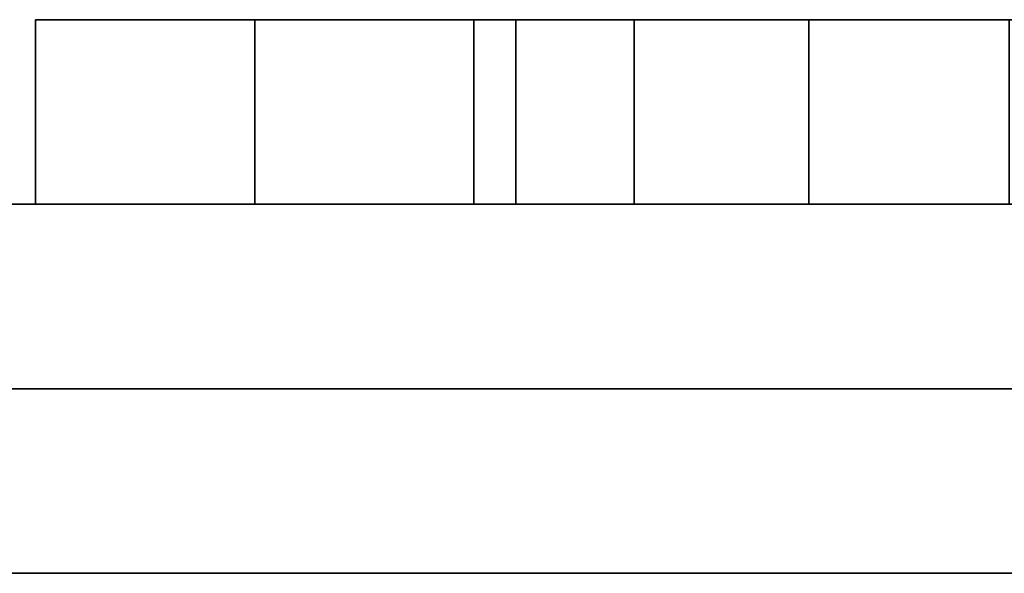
# Model space of a CAD drawing. Header units: millimetres. Extents: x -523 to 5173, y -130 to 66.
# Tile 942 of 1056: x 339.96 to 344.23, y -63 to -60.6. Entities that reach past the tile are written whole.
import ezdxf

# ---------------------------------------------------------------- set-up
doc = ezdxf.new("R2010")
doc.units = ezdxf.units.MM
doc.layers.add('151', color=7, linetype='Continuous', true_color=0xffffff)

# ---------------------------------------------------------------- blocks, each defined once
blk = doc.blocks.new('UG_SURFACE_013')
at = {"layer": '151', "color": 252, "linetype": 'Continuous', "lineweight": 35}
for points in [[(340.9809, -61.4, 0.95), (340.0308, -61.4, 0.95), (340.0308, -60.6, 0.95), (340.9809, -60.6, 0.95)], [(340.0308, -61.4, 54.45), (340.0308, -61.4, 149.95), (340.0308, -60.6, 149.95), (340.0308, -60.6, 54.45)], [(340.0308, -61.4, 149.95), (340.0308, -61.4, 337.0333), (340.0308, -60.6, 337.0333), (340.0308, -60.6, 149.95)], [(340.0308, -61.4, 337.0333), (340.0308, -61.4, 877.3667), (340.0308, -60.6, 877.3667), (340.0308, -60.6, 337.0333)], [(340.0308, -61.4, 877.3667), (340.0308, -61.4, 1147.5333), (340.0308, -60.6, 1147.5333), (340.0308, -60.6, 877.3667)], [(340.0308, -61.4, 1147.5333), (340.0308, -61.4, 1417.7001), (340.0308, -60.6, 1417.7001), (340.0308, -60.6, 1147.5333)], [(340.0308, -61.4, 1417.7001), (340.0308, -61.4, 1687.8667), (340.0308, -60.6, 1687.8667), (340.0308, -60.6, 1417.7001)], [(340.0308, -61.4, 1687.8667), (340.0308, -61.4, 1874.9501), (340.0308, -60.6, 1874.9501), (340.0308, -60.6, 1687.8667)], [(340.0308, -61.4, 1874.9501), (340.0308, -61.4, 1973.95), (340.0308, -60.6, 1973.95), (340.0308, -60.6, 1874.9501)], [(340.0308, -60.6, 54.45), (340.0308, -60.6, 4.9), (340.0308, -61.4, 4.9), (340.0308, -61.4, 54.45)], [(340.0308, -60.6, 4.9), (340.0308, -60.6, 0.95), (340.0308, -61.4, 0.95), (340.0308, -61.4, 4.9)], [(340.0308, -61.4, 1973.95), (340.0308, -61.4, 2040.9501), (340.0308, -60.6, 2040.9501), (340.0308, -60.6, 1973.95)], [(340.9809, -60.6, 2040.9501), (340.0308, -60.6, 2040.9501), (340.0308, -61.4, 2040.9501), (340.9809, -61.4, 2040.9501)], [(340.9809, -60.6, 0.95), (340.0308, -60.6, 0.95), (340.0308, -60.6, 4.9), (340.9809, -60.6, 4.9)], [(340.9809, -60.6, 4.9), (340.0308, -60.6, 4.9), (340.0308, -60.6, 54.45), (340.9809, -60.6, 54.45)], [(340.9809, -60.6, 54.45), (340.0308, -60.6, 54.45), (340.0308, -60.6, 149.95), (340.9809, -60.6, 149.95)], [(340.9809, -60.6, 149.95), (340.0308, -60.6, 149.95), (340.0308, -60.6, 337.0333), (340.9809, -60.6, 337.0333)], [(340.9809, -60.6, 337.0333), (340.0308, -60.6, 337.0333), (340.0308, -60.6, 877.3667), (340.9809, -60.6, 877.3667)], [(340.9809, -60.6, 877.3667), (340.0308, -60.6, 877.3667), (340.0308, -60.6, 1147.5333), (340.9809, -60.6, 1147.5333)], [(340.9809, -60.6, 1147.5333), (340.0308, -60.6, 1147.5333), (340.0308, -60.6, 1417.7001), (340.9809, -60.6, 1417.7001)], [(340.9809, -60.6, 1417.7001), (340.0308, -60.6, 1417.7001), (340.0308, -60.6, 1687.8667), (340.9809, -60.6, 1687.8667)], [(340.9809, -60.6, 1687.8667), (340.0308, -60.6, 1687.8667), (340.0308, -60.6, 1874.9501), (340.9809, -60.6, 1874.9501)], [(340.9809, -60.6, 1874.9501), (340.0308, -60.6, 1874.9501), (340.0308, -60.6, 1973.95), (340.9809, -60.6, 1973.95)], [(340.9809, -60.6, 1973.95), (340.0308, -60.6, 1973.95), (340.0308, -60.6, 2040.9501), (340.9809, -60.6, 2040.9501)], [(340.9809, -60.6, 0.95), (352.8762, -60.6, 0.95), (352.8762, -61.4, 0.95), (340.9809, -61.4, 0.95)], [(340.9809, -61.4, 2040.9501), (352.8762, -61.4, 2040.9501), (352.8762, -60.6, 2040.9501), (340.9809, -60.6, 2040.9501)], [(340.9809, -60.6, 1973.95), (340.9809, -60.6, 2040.9501), (341.9309, -60.6, 2020.9501)], [(352.8762, -60.6, 1973.95), (340.9809, -60.6, 1973.95), (343.3819, -60.6, 2018.9528), (344.2504, -60.6, 2018.8615)], [(340.9809, -60.6, 2040.9501), (342.1124, -60.6, 2021.8041), (341.9309, -60.6, 2020.9501)], [(340.9809, -60.6, 2040.9501), (343.3819, -60.6, 2022.9473), (342.6257, -60.6, 2022.5105)], [(340.9809, -60.6, 1973.95), (342.1124, -60.6, 2020.0958), (342.6257, -60.6, 2019.3894)], [(342.6257, -60.6, 2022.5105), (342.1124, -60.6, 2021.8041), (340.9809, -60.6, 2040.9501)], [(342.6257, -60.6, 2019.3894), (343.3819, -60.6, 2018.9528), (340.9809, -60.6, 1973.95)], [(340.9809, -60.6, 2040.9501), (344.2504, -60.6, 2023.0384), (343.3819, -60.6, 2022.9473)], [(341.9309, -60.6, 2020.9501), (342.1124, -60.6, 2020.0958), (340.9809, -60.6, 1973.95)], [(340.9809, -60.6, 1417.7001), (340.9809, -60.6, 1687.8667), (341.9309, -60.6, 1552.7834)], [(340.9809, -60.6, 1687.8667), (342.6257, -60.6, 1554.3439), (342.1124, -60.6, 1553.6375)], [(352.8762, -60.6, 1417.7001), (340.9809, -60.6, 1417.7001), (343.3819, -60.6, 1550.7861), (344.2504, -60.6, 1550.6948)], [(340.9809, -60.6, 1417.7001), (342.1124, -60.6, 1551.9292), (342.6257, -60.6, 1551.2227)], [(342.1124, -60.6, 1553.6375), (341.9309, -60.6, 1552.7834), (340.9809, -60.6, 1687.8667)], [(341.9309, -60.6, 1552.7834), (342.1124, -60.6, 1551.9292), (340.9809, -60.6, 1417.7001)], [(342.6257, -60.6, 1551.2227), (343.3819, -60.6, 1550.7861), (340.9809, -60.6, 1417.7001)], [(340.9809, -60.6, 1687.8667), (343.3819, -60.6, 1554.7806), (342.6257, -60.6, 1554.3439)], [(340.9809, -60.6, 1687.8667), (352.8762, -60.6, 1687.8667), (344.2504, -60.6, 1554.8718), (343.3819, -60.6, 1554.7806)], [(340.9809, -60.6, 1417.7001), (342.1124, -60.6, 1283.4709), (341.9309, -60.6, 1282.6166)], [(352.8762, -60.6, 1147.5333), (340.9809, -60.6, 1147.5333), (343.3819, -60.6, 1280.6195), (344.2504, -60.6, 1280.5282)], [(340.9809, -60.6, 1147.5333), (342.1124, -60.6, 1281.7625), (342.6257, -60.6, 1281.056)], [(341.9309, -60.6, 1282.6166), (340.9809, -60.6, 1147.5333), (340.9809, -60.6, 1417.7001)], [(341.9309, -60.6, 1282.6166), (342.1124, -60.6, 1281.7625), (340.9809, -60.6, 1147.5333)], [(340.9809, -60.6, 1417.7001), (343.3819, -60.6, 1284.6138), (342.6257, -60.6, 1284.1773)], [(342.6257, -60.6, 1281.056), (343.3819, -60.6, 1280.6195), (340.9809, -60.6, 1147.5333)], [(342.6257, -60.6, 1284.1773), (342.1124, -60.6, 1283.4709), (340.9809, -60.6, 1417.7001)], [(340.9809, -60.6, 1417.7001), (352.8762, -60.6, 1417.7001), (344.2504, -60.6, 1284.7052), (343.3819, -60.6, 1284.6138)], [(340.9809, -60.6, 1147.5333), (342.1124, -60.6, 1013.3041), (341.9309, -60.6, 1012.45)], [(352.8762, -60.6, 877.3667), (340.9809, -60.6, 877.3667), (343.3819, -60.6, 1010.4527), (344.2504, -60.6, 1010.3616)], [(340.9809, -60.6, 877.3667), (342.1124, -60.6, 1011.5958), (342.6257, -60.6, 1010.8894)], [(341.9309, -60.6, 1012.45), (340.9809, -60.6, 877.3667), (340.9809, -60.6, 1147.5333)], [(341.9309, -60.6, 1012.45), (342.1124, -60.6, 1011.5958), (340.9809, -60.6, 877.3667)], [(340.9809, -60.6, 1147.5333), (343.3819, -60.6, 1014.4472), (342.6257, -60.6, 1014.0105)], [(342.6257, -60.6, 1010.8894), (343.3819, -60.6, 1010.4527), (340.9809, -60.6, 877.3667)], [(342.6257, -60.6, 1014.0105), (342.1124, -60.6, 1013.3041), (340.9809, -60.6, 1147.5333)], [(340.9809, -60.6, 1147.5333), (352.8762, -60.6, 1147.5333), (344.2504, -60.6, 1014.5385), (343.3819, -60.6, 1014.4472)], [(340.9809, -60.6, 877.3667), (342.1124, -60.6, 472.9708), (341.9309, -60.6, 472.1167)], [(352.8762, -60.6, 337.0333), (340.9809, -60.6, 337.0333), (343.3819, -60.6, 470.1194), (344.2504, -60.6, 470.0282)], [(340.9809, -60.6, 877.3667), (342.6257, -60.6, 473.6773), (342.1124, -60.6, 472.9708)], [(341.9309, -60.6, 472.1167), (340.9809, -60.6, 337.0333), (340.9809, -60.6, 877.3667)], [(340.9809, -60.6, 337.0333), (342.1124, -60.6, 471.2625), (342.6257, -60.6, 470.5561)], [(340.9809, -60.6, 877.3667), (343.3819, -60.6, 474.1139), (342.6257, -60.6, 473.6773)], [(343.3819, -60.6, 474.1139), (340.9809, -60.6, 877.3667), (341.9309, -60.6, 742.2833)], [(340.9809, -60.6, 877.3667), (342.6257, -60.6, 743.8439), (342.1124, -60.6, 743.1375)], [(342.6257, -60.6, 470.5561), (343.3819, -60.6, 470.1194), (340.9809, -60.6, 337.0333)], [(341.9309, -60.6, 472.1167), (342.1124, -60.6, 471.2625), (340.9809, -60.6, 337.0333)], [(342.1124, -60.6, 743.1375), (341.9309, -60.6, 742.2833), (340.9809, -60.6, 877.3667)], [(340.9809, -60.6, 877.3667), (352.8762, -60.6, 877.3667), (344.2504, -60.6, 744.3718), (343.3819, -60.6, 744.2806)], [(343.3819, -60.6, 744.2806), (342.6257, -60.6, 743.8439), (340.9809, -60.6, 877.3667)], [(340.9809, -60.6, 4.9), (343.3819, -60.6, 8.9528), (344.2504, -60.6, 8.8615)], [(340.9809, -60.6, 4.9), (342.1124, -60.6, 10.0959), (342.6257, -60.6, 9.3894)], [(340.9809, -60.6, 54.45), (342.1124, -60.6, 11.8041), (341.9309, -60.6, 10.95)], [(340.9809, -60.6, 54.45), (352.8762, -60.6, 54.45), (344.2504, -60.6, 13.0385), (343.3819, -60.6, 12.9472)], [(342.6257, -60.6, 9.3894), (343.3819, -60.6, 8.9528), (340.9809, -60.6, 4.9)], [(341.9309, -60.6, 10.95), (340.9809, -60.6, 4.9), (340.9809, -60.6, 54.45)], [(343.3819, -60.6, 12.9472), (342.6257, -60.6, 12.5106), (340.9809, -60.6, 54.45)], [(344.2504, -60.6, 8.8615), (345.0809, -60.6, 9.1313), (352.8762, -60.6, 4.9), (340.9809, -60.6, 4.9)], [(342.6257, -60.6, 12.5106), (342.1124, -60.6, 11.8041), (340.9809, -60.6, 54.45)], [(341.9309, -60.6, 10.95), (342.1124, -60.6, 10.0959), (340.9809, -60.6, 4.9)], [(340.9809, -60.6, 1973.95), (342.1124, -60.6, 1927.8041), (341.9309, -60.6, 1926.95)], [(341.9309, -60.6, 1926.95), (340.9809, -60.6, 1874.9501), (340.9809, -60.6, 1973.95)], [(341.9309, -60.6, 1926.95), (342.1124, -60.6, 1926.0958), (340.9809, -60.6, 1874.9501)], [(340.9809, -60.6, 1973.95), (342.6257, -60.6, 1928.5105), (342.1124, -60.6, 1927.8041)], [(340.9809, -60.6, 1973.95), (343.3819, -60.6, 1928.9472), (342.6257, -60.6, 1928.5105)], [(340.9809, -60.6, 1874.9501), (342.1124, -60.6, 1926.0958), (342.6257, -60.6, 1925.3894)], [(340.9809, -60.6, 1973.95), (352.8762, -60.6, 1973.95), (344.2504, -60.6, 1929.0385), (343.3819, -60.6, 1928.9472)], [(340.9809, -60.6, 1874.9501), (342.1124, -60.6, 1823.8041), (341.9309, -60.6, 1822.95)], [(341.9309, -60.6, 1822.95), (340.9809, -60.6, 1687.8667), (340.9809, -60.6, 1874.9501)], [(341.9309, -60.6, 1822.95), (342.1124, -60.6, 1822.0959), (340.9809, -60.6, 1687.8667)], [(352.8762, -60.6, 1687.8667), (340.9809, -60.6, 1687.8667), (343.3819, -60.6, 1820.9528), (344.2504, -60.6, 1820.8615)], [(340.9809, -60.6, 1687.8667), (342.1124, -60.6, 1822.0959), (342.6257, -60.6, 1821.3894)], [(340.9809, -60.6, 1874.9501), (342.6257, -60.6, 1824.5106), (342.1124, -60.6, 1823.8041)], [(342.6257, -60.6, 1821.3894), (343.3819, -60.6, 1820.9528), (340.9809, -60.6, 1687.8667)], [(340.9809, -60.6, 1874.9501), (343.3819, -60.6, 1824.9472), (342.6257, -60.6, 1824.5106)], [(340.9809, -60.6, 1874.9501), (352.0309, -60.6, 1874.9501), (344.2504, -60.6, 1825.0386), (343.3819, -60.6, 1824.9472)], [(340.9809, -60.6, 337.0333), (342.6257, -60.6, 203.5106), (342.1124, -60.6, 202.8041)], [(342.1124, -60.6, 202.8041), (341.9309, -60.6, 201.95), (340.9809, -60.6, 337.0333)], [(341.9309, -60.6, 201.95), (340.9809, -60.6, 149.95), (340.9809, -60.6, 337.0333)], [(341.9309, -60.6, 201.95), (342.1124, -60.6, 201.0958), (340.9809, -60.6, 149.95)], [(340.9809, -60.6, 337.0333), (352.8762, -60.6, 337.0333), (344.2504, -60.6, 204.0385), (343.3819, -60.6, 203.9472)], [(340.9809, -60.6, 149.95), (342.1124, -60.6, 201.0958), (342.6257, -60.6, 200.3894)], [(343.3819, -60.6, 203.9472), (342.6257, -60.6, 203.5106), (340.9809, -60.6, 337.0333)], [(340.9809, -60.6, 54.45), (342.6257, -60.6, 96.3894), (343.3819, -60.6, 95.9528)], [(343.3819, -60.6, 95.9528), (344.2504, -60.6, 95.8615), (352.8762, -60.6, 54.45), (340.9809, -60.6, 54.45)], [(340.9809, -60.6, 149.95), (342.1124, -60.6, 98.8041), (341.9309, -60.6, 97.95)], [(340.9809, -60.6, 149.95), (343.3819, -60.6, 99.9472), (342.6257, -60.6, 99.5106)], [(340.9809, -60.6, 54.45), (342.1124, -60.6, 97.0959), (342.6257, -60.6, 96.3894)], [(341.9309, -60.6, 97.95), (340.9809, -60.6, 54.45), (340.9809, -60.6, 149.95)], [(340.9809, -60.6, 149.95), (352.0309, -60.6, 149.95), (344.2504, -60.6, 100.0385), (343.3819, -60.6, 99.9472)], [(342.6257, -60.6, 99.5106), (342.1124, -60.6, 98.8041), (340.9809, -60.6, 149.95)], [(341.9309, -60.6, 97.95), (342.1124, -60.6, 97.0959), (340.9809, -60.6, 54.45)], [(342.6257, -60.6, 200.3894), (352.0309, -60.6, 191.95), (352.0309, -60.6, 149.95), (340.9809, -60.6, 149.95)], [(342.6257, -60.6, 1925.3894), (352.0309, -60.6, 1916.95), (352.0309, -60.6, 1874.9501), (340.9809, -60.6, 1874.9501)], [(352.8762, -60.6, 0.95), (340.9809, -60.6, 0.95), (340.9809, -60.6, 4.9), (352.8762, -60.6, 4.9)], [(345.0809, -60.6, 2022.7687), (344.2504, -60.6, 2023.0384), (340.9809, -60.6, 2040.9501), (352.8762, -60.6, 2040.9501)], [(341.9309, -60.6, 742.2833), (344.2504, -60.6, 474.2052), (343.3819, -60.6, 474.1139)], [(341.9309, -60.6, 742.2833), (342.1124, -60.6, 741.4292), (346.085, -60.6, 472.5533), (345.7298, -60.6, 473.351)], [(345.7298, -60.6, 473.351), (345.0809, -60.6, 473.9353), (341.9309, -60.6, 742.2833)], [(345.0809, -60.6, 473.9353), (344.2504, -60.6, 474.2052), (341.9309, -60.6, 742.2833)], [(342.1124, -60.6, 1823.8041), (342.1124, -61.4, 1823.8041), (341.9309, -61.4, 1822.95), (341.9309, -60.6, 1822.95)], [(341.9309, -60.6, 1822.95), (341.9309, -61.4, 1822.95), (342.1124, -61.4, 1822.0959), (342.1124, -60.6, 1822.0959)], [(342.1124, -60.6, 1553.6375), (342.1124, -61.4, 1553.6375), (341.9309, -61.4, 1552.7834), (341.9309, -60.6, 1552.7834)], [(341.9309, -60.6, 1552.7834), (341.9309, -61.4, 1552.7834), (342.1124, -61.4, 1551.9292), (342.1124, -60.6, 1551.9292)], [(342.1124, -60.6, 1283.4709), (342.1124, -61.4, 1283.4709), (341.9309, -61.4, 1282.6166), (341.9309, -60.6, 1282.6166)], [(341.9309, -60.6, 1282.6166), (341.9309, -61.4, 1282.6166), (342.1124, -61.4, 1281.7625), (342.1124, -60.6, 1281.7625)], [(342.1124, -60.6, 1013.3041), (342.1124, -61.4, 1013.3041), (341.9309, -61.4, 1012.45), (341.9309, -60.6, 1012.45)], [(341.9309, -60.6, 1012.45), (341.9309, -61.4, 1012.45), (342.1124, -61.4, 1011.5958), (342.1124, -60.6, 1011.5958)], [(342.1124, -60.6, 743.1375), (342.1124, -61.4, 743.1375), (341.9309, -61.4, 742.2833), (341.9309, -60.6, 742.2833)], [(341.9309, -60.6, 742.2833), (341.9309, -61.4, 742.2833), (342.1124, -61.4, 741.4292), (342.1124, -60.6, 741.4292)], [(342.1124, -60.6, 472.9708), (342.1124, -61.4, 472.9708), (341.9309, -61.4, 472.1167), (341.9309, -60.6, 472.1167)], [(341.9309, -60.6, 472.1167), (341.9309, -61.4, 472.1167), (342.1124, -61.4, 471.2625), (342.1124, -60.6, 471.2625)], [(342.1124, -60.6, 202.8041), (342.1124, -61.4, 202.8041), (341.9309, -61.4, 201.95), (341.9309, -60.6, 201.95)], [(341.9309, -60.6, 201.95), (341.9309, -61.4, 201.95), (342.1124, -61.4, 201.0958), (342.1124, -60.6, 201.0958)], [(342.1124, -60.6, 98.8041), (342.1124, -61.4, 98.8041), (341.9309, -61.4, 97.95), (341.9309, -60.6, 97.95)], [(341.9309, -60.6, 97.95), (341.9309, -61.4, 97.95), (342.1124, -61.4, 97.0959), (342.1124, -60.6, 97.0959)], [(342.1124, -60.6, 11.8041), (342.1124, -61.4, 11.8041), (341.9309, -61.4, 10.95), (341.9309, -60.6, 10.95)], [(341.9309, -60.6, 10.95), (341.9309, -61.4, 10.95), (342.1124, -61.4, 10.0959), (342.1124, -60.6, 10.0959)], [(342.1124, -60.6, 2021.8041), (342.1124, -61.4, 2021.8041), (341.9309, -61.4, 2020.9501), (341.9309, -60.6, 2020.9501)], [(341.9309, -60.6, 2020.9501), (341.9309, -61.4, 2020.9501), (342.1124, -61.4, 2020.0958), (342.1124, -60.6, 2020.0958)], [(342.1124, -60.6, 1927.8041), (342.1124, -61.4, 1927.8041), (341.9309, -61.4, 1926.95), (341.9309, -60.6, 1926.95)], [(341.9309, -60.6, 1926.95), (341.9309, -61.4, 1926.95), (342.1124, -61.4, 1926.0958), (342.1124, -60.6, 1926.0958)], [(346.085, -60.6, 472.5533), (342.1124, -60.6, 741.4292), (352.8762, -60.6, 337.0333)], [(342.1124, -60.6, 741.4292), (342.6257, -60.6, 740.7227), (352.8762, -60.6, 337.0333)], [(342.6257, -60.6, 1824.5106), (342.6257, -61.4, 1824.5106), (342.1124, -61.4, 1823.8041), (342.1124, -60.6, 1823.8041)], [(342.1124, -60.6, 1822.0959), (342.1124, -61.4, 1822.0959), (342.6257, -61.4, 1821.3894), (342.6257, -60.6, 1821.3894)], [(342.6257, -60.6, 1554.3439), (342.6257, -61.4, 1554.3439), (342.1124, -61.4, 1553.6375), (342.1124, -60.6, 1553.6375)], [(342.1124, -60.6, 1551.9292), (342.1124, -61.4, 1551.9292), (342.6257, -61.4, 1551.2227), (342.6257, -60.6, 1551.2227)], [(342.6257, -60.6, 1284.1773), (342.6257, -61.4, 1284.1773), (342.1124, -61.4, 1283.4709), (342.1124, -60.6, 1283.4709)], [(342.1124, -60.6, 1281.7625), (342.1124, -61.4, 1281.7625), (342.6257, -61.4, 1281.056), (342.6257, -60.6, 1281.056)], [(342.6257, -60.6, 1014.0105), (342.6257, -61.4, 1014.0105), (342.1124, -61.4, 1013.3041), (342.1124, -60.6, 1013.3041)], [(342.1124, -60.6, 1011.5958), (342.1124, -61.4, 1011.5958), (342.6257, -61.4, 1010.8894), (342.6257, -60.6, 1010.8894)], [(342.6257, -60.6, 743.8439), (342.6257, -61.4, 743.8439), (342.1124, -61.4, 743.1375), (342.1124, -60.6, 743.1375)], [(342.1124, -60.6, 741.4292), (342.1124, -61.4, 741.4292), (342.6257, -61.4, 740.7227), (342.6257, -60.6, 740.7227)], [(342.6257, -60.6, 473.6773), (342.6257, -61.4, 473.6773), (342.1124, -61.4, 472.9708), (342.1124, -60.6, 472.9708)], [(342.1124, -60.6, 471.2625), (342.1124, -61.4, 471.2625), (342.6257, -61.4, 470.5561), (342.6257, -60.6, 470.5561)], [(342.6257, -60.6, 203.5106), (342.6257, -61.4, 203.5106), (342.1124, -61.4, 202.8041), (342.1124, -60.6, 202.8041)], [(342.1124, -60.6, 201.0958), (342.1124, -61.4, 201.0958), (342.6257, -61.4, 200.3894), (342.6257, -60.6, 200.3894)], [(342.6257, -60.6, 99.5106), (342.6257, -61.4, 99.5106), (342.1124, -61.4, 98.8041), (342.1124, -60.6, 98.8041)], [(342.1124, -60.6, 97.0959), (342.1124, -61.4, 97.0959), (342.6257, -61.4, 96.3894), (342.6257, -60.6, 96.3894)], [(342.6257, -60.6, 12.5106), (342.6257, -61.4, 12.5106), (342.1124, -61.4, 11.8041), (342.1124, -60.6, 11.8041)], [(342.1124, -60.6, 10.0959), (342.1124, -61.4, 10.0959), (342.6257, -61.4, 9.3894), (342.6257, -60.6, 9.3894)], [(342.6257, -60.6, 2022.5105), (342.6257, -61.4, 2022.5105), (342.1124, -61.4, 2021.8041), (342.1124, -60.6, 2021.8041)], [(342.1124, -60.6, 2020.0958), (342.1124, -61.4, 2020.0958), (342.6257, -61.4, 2019.3894), (342.6257, -60.6, 2019.3894)], [(342.6257, -60.6, 1928.5105), (342.6257, -61.4, 1928.5105), (342.1124, -61.4, 1927.8041), (342.1124, -60.6, 1927.8041)], [(342.1124, -60.6, 1926.0958), (342.1124, -61.4, 1926.0958), (342.6257, -61.4, 1925.3894), (342.6257, -60.6, 1925.3894)], [(342.6257, -60.6, 740.7227), (343.3819, -60.6, 740.2861), (352.8762, -60.6, 337.0333)], [(352.0309, -60.6, 1916.95), (342.6257, -60.6, 1925.3894), (343.3819, -60.6, 1924.9527)], [(352.0309, -60.6, 191.95), (342.6257, -60.6, 200.3894), (343.3819, -60.6, 199.9528)], [(343.3819, -60.6, 1824.9472), (343.3819, -61.4, 1824.9472), (342.6257, -61.4, 1824.5106), (342.6257, -60.6, 1824.5106)], [(342.6257, -60.6, 1821.3894), (342.6257, -61.4, 1821.3894), (343.3819, -61.4, 1820.9528), (343.3819, -60.6, 1820.9528)], [(343.3819, -60.6, 1554.7806), (343.3819, -61.4, 1554.7806), (342.6257, -61.4, 1554.3439), (342.6257, -60.6, 1554.3439)], [(342.6257, -60.6, 1551.2227), (342.6257, -61.4, 1551.2227), (343.3819, -61.4, 1550.7861), (343.3819, -60.6, 1550.7861)], [(343.3819, -60.6, 1284.6138), (343.3819, -61.4, 1284.6138), (342.6257, -61.4, 1284.1773), (342.6257, -60.6, 1284.1773)], [(342.6257, -60.6, 1281.056), (342.6257, -61.4, 1281.056), (343.3819, -61.4, 1280.6195), (343.3819, -60.6, 1280.6195)], [(343.3819, -60.6, 1014.4472), (343.3819, -61.4, 1014.4472), (342.6257, -61.4, 1014.0105), (342.6257, -60.6, 1014.0105)], [(342.6257, -60.6, 1010.8894), (342.6257, -61.4, 1010.8894), (343.3819, -61.4, 1010.4527), (343.3819, -60.6, 1010.4527)], [(343.3819, -60.6, 744.2806), (343.3819, -61.4, 744.2806), (342.6257, -61.4, 743.8439), (342.6257, -60.6, 743.8439)], [(342.6257, -60.6, 740.7227), (342.6257, -61.4, 740.7227), (343.3819, -61.4, 740.2861), (343.3819, -60.6, 740.2861)], [(343.3819, -60.6, 474.1139), (343.3819, -61.4, 474.1139), (342.6257, -61.4, 473.6773), (342.6257, -60.6, 473.6773)], [(342.6257, -60.6, 470.5561), (342.6257, -61.4, 470.5561), (343.3819, -61.4, 470.1194), (343.3819, -60.6, 470.1194)], [(343.3819, -60.6, 203.9472), (343.3819, -61.4, 203.9472), (342.6257, -61.4, 203.5106), (342.6257, -60.6, 203.5106)], [(342.6257, -60.6, 200.3894), (342.6257, -61.4, 200.3894), (343.3819, -61.4, 199.9528), (343.3819, -60.6, 199.9528)], [(343.3819, -60.6, 99.9472), (343.3819, -61.4, 99.9472), (342.6257, -61.4, 99.5106), (342.6257, -60.6, 99.5106)], [(342.6257, -60.6, 96.3894), (342.6257, -61.4, 96.3894), (343.3819, -61.4, 95.9528), (343.3819, -60.6, 95.9528)], [(343.3819, -60.6, 12.9472), (343.3819, -61.4, 12.9472), (342.6257, -61.4, 12.5106), (342.6257, -60.6, 12.5106)], [(342.6257, -60.6, 9.3894), (342.6257, -61.4, 9.3894), (343.3819, -61.4, 8.9528), (343.3819, -60.6, 8.9528)], [(343.3819, -60.6, 2022.9473), (343.3819, -61.4, 2022.9473), (342.6257, -61.4, 2022.5105), (342.6257, -60.6, 2022.5105)], [(342.6257, -60.6, 2019.3894), (342.6257, -61.4, 2019.3894), (343.3819, -61.4, 2018.9528), (343.3819, -60.6, 2018.9528)], [(343.3819, -60.6, 1928.9472), (343.3819, -61.4, 1928.9472), (342.6257, -61.4, 1928.5105), (342.6257, -60.6, 1928.5105)], [(342.6257, -60.6, 1925.3894), (342.6257, -61.4, 1925.3894), (343.3819, -61.4, 1924.9527), (343.3819, -60.6, 1924.9527)], [(343.3819, -60.6, 740.2861), (344.2504, -60.6, 740.1949), (352.8762, -60.6, 337.0333)], [(352.0309, -60.6, 1916.95), (343.3819, -60.6, 1924.9527), (344.2504, -60.6, 1924.8616)], [(352.0309, -60.6, 191.95), (343.3819, -60.6, 199.9528), (344.2504, -60.6, 199.8615)], [(344.2504, -60.6, 1825.0386), (344.2504, -61.4, 1825.0386), (343.3819, -61.4, 1824.9472), (343.3819, -60.6, 1824.9472)], [(343.3819, -60.6, 1820.9528), (343.3819, -61.4, 1820.9528), (344.2504, -61.4, 1820.8615), (344.2504, -60.6, 1820.8615)], [(344.2504, -60.6, 1554.8718), (344.2504, -61.4, 1554.8718), (343.3819, -61.4, 1554.7806), (343.3819, -60.6, 1554.7806)], [(343.3819, -60.6, 1550.7861), (343.3819, -61.4, 1550.7861), (344.2504, -61.4, 1550.6948), (344.2504, -60.6, 1550.6948)], [(344.2504, -60.6, 1284.7052), (344.2504, -61.4, 1284.7052), (343.3819, -61.4, 1284.6138), (343.3819, -60.6, 1284.6138)], [(343.3819, -60.6, 1280.6195), (343.3819, -61.4, 1280.6195), (344.2504, -61.4, 1280.5282), (344.2504, -60.6, 1280.5282)], [(344.2504, -60.6, 1014.5385), (344.2504, -61.4, 1014.5385), (343.3819, -61.4, 1014.4472), (343.3819, -60.6, 1014.4472)], [(343.3819, -60.6, 1010.4527), (343.3819, -61.4, 1010.4527), (344.2504, -61.4, 1010.3616), (344.2504, -60.6, 1010.3616)], [(344.2504, -60.6, 744.3718), (344.2504, -61.4, 744.3718), (343.3819, -61.4, 744.2806), (343.3819, -60.6, 744.2806)], [(343.3819, -60.6, 740.2861), (343.3819, -61.4, 740.2861), (344.2504, -61.4, 740.1949), (344.2504, -60.6, 740.1949)], [(344.2504, -60.6, 474.2052), (344.2504, -61.4, 474.2052), (343.3819, -61.4, 474.1139), (343.3819, -60.6, 474.1139)], [(343.3819, -60.6, 470.1194), (343.3819, -61.4, 470.1194), (344.2504, -61.4, 470.0282), (344.2504, -60.6, 470.0282)], [(344.2504, -60.6, 204.0385), (344.2504, -61.4, 204.0385), (343.3819, -61.4, 203.9472), (343.3819, -60.6, 203.9472)], [(343.3819, -60.6, 199.9528), (343.3819, -61.4, 199.9528), (344.2504, -61.4, 199.8615), (344.2504, -60.6, 199.8615)], [(344.2504, -60.6, 100.0385), (344.2504, -61.4, 100.0385), (343.3819, -61.4, 99.9472), (343.3819, -60.6, 99.9472)], [(343.3819, -60.6, 95.9528), (343.3819, -61.4, 95.9528), (344.2504, -61.4, 95.8615), (344.2504, -60.6, 95.8615)], [(344.2504, -60.6, 13.0385), (344.2504, -61.4, 13.0385), (343.3819, -61.4, 12.9472), (343.3819, -60.6, 12.9472)], [(343.3819, -60.6, 8.9528), (343.3819, -61.4, 8.9528), (344.2504, -61.4, 8.8615), (344.2504, -60.6, 8.8615)], [(344.2504, -60.6, 2023.0384), (344.2504, -61.4, 2023.0384), (343.3819, -61.4, 2022.9473), (343.3819, -60.6, 2022.9473)], [(343.3819, -60.6, 2018.9528), (343.3819, -61.4, 2018.9528), (344.2504, -61.4, 2018.8615), (344.2504, -60.6, 2018.8615)], [(344.2504, -60.6, 1929.0385), (344.2504, -61.4, 1929.0385), (343.3819, -61.4, 1928.9472), (343.3819, -60.6, 1928.9472)], [(343.3819, -60.6, 1924.9527), (343.3819, -61.4, 1924.9527), (344.2504, -61.4, 1924.8616), (344.2504, -60.6, 1924.8616)], [(340.9809, -61.4, 2040.9501), (340.0308, -61.4, 2040.9501), (340.0308, -61.4, 1973.95), (340.9809, -61.4, 1973.95)], [(340.9809, -61.4, 1973.95), (340.0308, -61.4, 1973.95), (340.0308, -61.4, 1874.9501), (340.9809, -61.4, 1874.9501)], [(340.9809, -61.4, 1874.9501), (340.0308, -61.4, 1874.9501), (340.0308, -61.4, 1687.8667), (340.9809, -61.4, 1687.8667)], [(340.9809, -61.4, 1687.8667), (340.0308, -61.4, 1687.8667), (340.0308, -61.4, 1417.7001), (340.9809, -61.4, 1417.7001)], [(340.9809, -61.4, 1417.7001), (340.0308, -61.4, 1417.7001), (340.0308, -61.4, 1147.5333), (340.9809, -61.4, 1147.5333)], [(340.9809, -61.4, 1147.5333), (340.0308, -61.4, 1147.5333), (340.0308, -61.4, 877.3667), (340.9809, -61.4, 877.3667)], [(340.9809, -61.4, 877.3667), (340.0308, -61.4, 877.3667), (340.0308, -61.4, 337.0333), (340.9809, -61.4, 337.0333)], [(340.9809, -61.4, 337.0333), (340.0308, -61.4, 337.0333), (340.0308, -61.4, 149.95), (340.9809, -61.4, 149.95)], [(340.9809, -61.4, 149.95), (340.0308, -61.4, 149.95), (340.0308, -61.4, 54.45), (340.9809, -61.4, 54.45)], [(340.9809, -61.4, 54.45), (340.0308, -61.4, 54.45), (340.0308, -61.4, 4.9), (340.9809, -61.4, 4.9)], [(340.9809, -61.4, 4.9), (340.0308, -61.4, 4.9), (340.0308, -61.4, 0.95), (340.9809, -61.4, 0.95)], [(340.9809, -61.4, 54.45), (342.6257, -61.4, 12.5106), (343.3819, -61.4, 12.9472)], [(343.3819, -61.4, 12.9472), (344.2504, -61.4, 13.0385), (352.8762, -61.4, 54.45), (340.9809, -61.4, 54.45)], [(340.9809, -61.4, 54.45), (340.9809, -61.4, 4.9), (341.9309, -61.4, 10.95)], [(340.9809, -61.4, 54.45), (342.1124, -61.4, 11.8041), (342.6257, -61.4, 12.5106)], [(340.9809, -61.4, 4.9), (342.1124, -61.4, 10.0959), (341.9309, -61.4, 10.95)], [(341.9309, -61.4, 10.95), (342.1124, -61.4, 11.8041), (340.9809, -61.4, 54.45)], [(340.9809, -61.4, 4.9), (343.3819, -61.4, 8.9528), (342.6257, -61.4, 9.3894)], [(340.9809, -61.4, 4.9), (344.2504, -61.4, 8.8615), (343.3819, -61.4, 8.9528)], [(342.6257, -61.4, 9.3894), (342.1124, -61.4, 10.0959), (340.9809, -61.4, 4.9)], [(343.3819, -61.4, 740.2861), (340.9809, -61.4, 337.0333), (341.9309, -61.4, 472.1167)], [(340.9809, -61.4, 337.0333), (342.1124, -61.4, 741.4292), (341.9309, -61.4, 742.2833)], [(340.9809, -61.4, 337.0333), (342.1124, -61.4, 471.2625), (341.9309, -61.4, 472.1167)], [(340.9809, -61.4, 877.3667), (342.6257, -61.4, 743.8439), (343.3819, -61.4, 744.2806)], [(341.9309, -61.4, 742.2833), (340.9809, -61.4, 877.3667), (340.9809, -61.4, 337.0333)], [(340.9809, -61.4, 337.0333), (352.8762, -61.4, 337.0333), (344.2504, -61.4, 470.0282), (343.3819, -61.4, 470.1194)], [(343.3819, -61.4, 744.2806), (344.2504, -61.4, 744.3718), (352.8762, -61.4, 877.3667), (340.9809, -61.4, 877.3667)], [(341.9309, -61.4, 742.2833), (342.1124, -61.4, 743.1375), (340.9809, -61.4, 877.3667)], [(343.3819, -61.4, 470.1194), (342.6257, -61.4, 470.5561), (340.9809, -61.4, 337.0333)], [(342.1124, -61.4, 743.1375), (342.6257, -61.4, 743.8439), (340.9809, -61.4, 877.3667)], [(340.9809, -61.4, 337.0333), (343.3819, -61.4, 740.2861), (342.6257, -61.4, 740.7227)], [(342.6257, -61.4, 470.5561), (342.1124, -61.4, 471.2625), (340.9809, -61.4, 337.0333)], [(342.6257, -61.4, 740.7227), (342.1124, -61.4, 741.4292), (340.9809, -61.4, 337.0333)], [(340.9809, -61.4, 877.3667), (342.1124, -61.4, 1011.5958), (341.9309, -61.4, 1012.45)], [(352.8762, -61.4, 1147.5333), (340.9809, -61.4, 1147.5333), (343.3819, -61.4, 1014.4472), (344.2504, -61.4, 1014.5385)], [(341.9309, -61.4, 1012.45), (340.9809, -61.4, 1147.5333), (340.9809, -61.4, 877.3667)], [(341.9309, -61.4, 1012.45), (342.1124, -61.4, 1013.3041), (340.9809, -61.4, 1147.5333)], [(342.1124, -61.4, 1013.3041), (342.6257, -61.4, 1014.0105), (340.9809, -61.4, 1147.5333)], [(340.9809, -61.4, 877.3667), (343.3819, -61.4, 1010.4527), (342.6257, -61.4, 1010.8894)], [(342.6257, -61.4, 1014.0105), (343.3819, -61.4, 1014.4472), (340.9809, -61.4, 1147.5333)], [(340.9809, -61.4, 877.3667), (352.8762, -61.4, 877.3667), (344.2504, -61.4, 1010.3616), (343.3819, -61.4, 1010.4527)], [(342.6257, -61.4, 1010.8894), (342.1124, -61.4, 1011.5958), (340.9809, -61.4, 877.3667)], [(340.9809, -61.4, 1147.5333), (342.1124, -61.4, 1281.7625), (341.9309, -61.4, 1282.6166)], [(352.8762, -61.4, 1417.7001), (340.9809, -61.4, 1417.7001), (343.3819, -61.4, 1284.6138), (344.2504, -61.4, 1284.7052)], [(341.9309, -61.4, 1282.6166), (340.9809, -61.4, 1417.7001), (340.9809, -61.4, 1147.5333)], [(341.9309, -61.4, 1282.6166), (342.1124, -61.4, 1283.4709), (340.9809, -61.4, 1417.7001)], [(342.1124, -61.4, 1283.4709), (342.6257, -61.4, 1284.1773), (340.9809, -61.4, 1417.7001)], [(340.9809, -61.4, 1147.5333), (343.3819, -61.4, 1280.6195), (342.6257, -61.4, 1281.056)], [(342.6257, -61.4, 1284.1773), (343.3819, -61.4, 1284.6138), (340.9809, -61.4, 1417.7001)], [(340.9809, -61.4, 1147.5333), (352.8762, -61.4, 1147.5333), (344.2504, -61.4, 1280.5282), (343.3819, -61.4, 1280.6195)], [(342.6257, -61.4, 1281.056), (342.1124, -61.4, 1281.7625), (340.9809, -61.4, 1147.5333)], [(352.8762, -61.4, 1687.8667), (340.9809, -61.4, 1687.8667), (343.3819, -61.4, 1554.7806), (344.2504, -61.4, 1554.8718)], [(340.9809, -61.4, 1687.8667), (341.9309, -61.4, 1552.7834), (342.1124, -61.4, 1553.6375)], [(340.9809, -61.4, 1417.7001), (342.1124, -61.4, 1551.9292), (341.9309, -61.4, 1552.7834)], [(341.9309, -61.4, 1552.7834), (340.9809, -61.4, 1687.8667), (340.9809, -61.4, 1417.7001)], [(342.1124, -61.4, 1553.6375), (342.6257, -61.4, 1554.3439), (340.9809, -61.4, 1687.8667)], [(340.9809, -61.4, 1417.7001), (343.3819, -61.4, 1550.7861), (342.6257, -61.4, 1551.2227)], [(342.6257, -61.4, 1554.3439), (343.3819, -61.4, 1554.7806), (340.9809, -61.4, 1687.8667)], [(340.9809, -61.4, 1417.7001), (352.8762, -61.4, 1417.7001), (344.2504, -61.4, 1550.6948), (343.3819, -61.4, 1550.7861)], [(342.6257, -61.4, 1551.2227), (342.1124, -61.4, 1551.9292), (340.9809, -61.4, 1417.7001)], [(340.9809, -61.4, 2040.9501), (343.3819, -61.4, 2022.9473), (344.2504, -61.4, 2023.0384)], [(340.9809, -61.4, 1973.95), (342.1124, -61.4, 2020.0958), (341.9309, -61.4, 2020.9501)], [(344.2504, -61.4, 2023.0384), (345.0809, -61.4, 2022.7687), (352.8762, -61.4, 2040.9501), (340.9809, -61.4, 2040.9501)], [(340.9809, -61.4, 2040.9501), (342.1124, -61.4, 2021.8041), (342.6257, -61.4, 2022.5105)], [(341.9309, -61.4, 2020.9501), (340.9809, -61.4, 2040.9501), (340.9809, -61.4, 1973.95)], [(341.9309, -61.4, 2020.9501), (342.1124, -61.4, 2021.8041), (340.9809, -61.4, 2040.9501)], [(340.9809, -61.4, 1973.95), (343.3819, -61.4, 2018.9528), (342.6257, -61.4, 2019.3894)], [(342.6257, -61.4, 2022.5105), (343.3819, -61.4, 2022.9473), (340.9809, -61.4, 2040.9501)], [(340.9809, -61.4, 1973.95), (352.8762, -61.4, 1973.95), (344.2504, -61.4, 2018.8615), (343.3819, -61.4, 2018.9528)], [(342.6257, -61.4, 2019.3894), (342.1124, -61.4, 2020.0958), (340.9809, -61.4, 1973.95)], [(352.0309, -61.4, 1874.9501), (340.9809, -61.4, 1874.9501), (341.9309, -61.4, 1822.95), (342.1124, -61.4, 1823.8041)], [(340.9809, -61.4, 1687.8667), (342.1124, -61.4, 1822.0959), (341.9309, -61.4, 1822.95)], [(340.9809, -61.4, 1687.8667), (343.3819, -61.4, 1820.9528), (342.6257, -61.4, 1821.3894)], [(341.9309, -61.4, 1822.95), (340.9809, -61.4, 1874.9501), (340.9809, -61.4, 1687.8667)], [(340.9809, -61.4, 1687.8667), (352.8762, -61.4, 1687.8667), (344.2504, -61.4, 1820.8615), (343.3819, -61.4, 1820.9528)], [(342.6257, -61.4, 1821.3894), (342.1124, -61.4, 1822.0959), (340.9809, -61.4, 1687.8667)], [(340.9809, -61.4, 1973.95), (341.9309, -61.4, 1926.95), (342.1124, -61.4, 1927.8041)], [(340.9809, -61.4, 1874.9501), (342.1124, -61.4, 1926.0958), (341.9309, -61.4, 1926.95)], [(352.8762, -61.4, 1973.95), (340.9809, -61.4, 1973.95), (343.3819, -61.4, 1928.9472), (344.2504, -61.4, 1929.0385)], [(341.9309, -61.4, 1926.95), (340.9809, -61.4, 1973.95), (340.9809, -61.4, 1874.9501)], [(342.1124, -61.4, 1927.8041), (342.6257, -61.4, 1928.5105), (340.9809, -61.4, 1973.95)], [(340.9809, -61.4, 1874.9501), (343.3819, -61.4, 1924.9527), (342.6257, -61.4, 1925.3894)], [(342.6257, -61.4, 1928.5105), (343.3819, -61.4, 1928.9472), (340.9809, -61.4, 1973.95)], [(340.9809, -61.4, 1874.9501), (352.0309, -61.4, 1874.9501), (344.2504, -61.4, 1924.8616), (343.3819, -61.4, 1924.9527)], [(342.6257, -61.4, 1925.3894), (342.1124, -61.4, 1926.0958), (340.9809, -61.4, 1874.9501)], [(340.9809, -61.4, 54.45), (342.1124, -61.4, 97.0959), (341.9309, -61.4, 97.95)], [(340.9809, -61.4, 149.95), (342.1124, -61.4, 98.8041), (342.6257, -61.4, 99.5106)], [(341.9309, -61.4, 97.95), (340.9809, -61.4, 149.95), (340.9809, -61.4, 54.45)], [(341.9309, -61.4, 97.95), (342.1124, -61.4, 98.8041), (340.9809, -61.4, 149.95)], [(340.9809, -61.4, 54.45), (352.8762, -61.4, 54.45), (344.2504, -61.4, 95.8615), (343.3819, -61.4, 95.9528)], [(343.3819, -61.4, 95.9528), (342.6257, -61.4, 96.3894), (340.9809, -61.4, 54.45)], [(342.6257, -61.4, 96.3894), (342.1124, -61.4, 97.0959), (340.9809, -61.4, 54.45)], [(340.9809, -61.4, 149.95), (342.1124, -61.4, 201.0958), (341.9309, -61.4, 201.95)], [(341.9309, -61.4, 201.95), (340.9809, -61.4, 337.0333), (340.9809, -61.4, 149.95)], [(341.9309, -61.4, 201.95), (342.1124, -61.4, 202.8041), (340.9809, -61.4, 337.0333)], [(340.9809, -61.4, 337.0333), (342.6257, -61.4, 203.5106), (343.3819, -61.4, 203.9472)], [(342.1124, -61.4, 202.8041), (342.6257, -61.4, 203.5106), (340.9809, -61.4, 337.0333)], [(340.9809, -61.4, 149.95), (343.3819, -61.4, 199.9528), (342.6257, -61.4, 200.3894)], [(343.3819, -61.4, 203.9472), (344.2504, -61.4, 204.0385), (352.8762, -61.4, 337.0333), (340.9809, -61.4, 337.0333)], [(340.9809, -61.4, 149.95), (352.0309, -61.4, 149.95), (344.2504, -61.4, 199.8615), (343.3819, -61.4, 199.9528)], [(342.6257, -61.4, 200.3894), (342.1124, -61.4, 201.0958), (340.9809, -61.4, 149.95)], [(342.6257, -61.4, 99.5106), (352.0309, -61.4, 107.95), (352.0309, -61.4, 149.95), (340.9809, -61.4, 149.95)], [(345.0809, -61.4, 9.1313), (344.2504, -61.4, 8.8615), (340.9809, -61.4, 4.9), (352.8762, -61.4, 4.9)], [(352.8762, -61.4, 4.9), (340.9809, -61.4, 4.9), (340.9809, -61.4, 0.95), (352.8762, -61.4, 0.95)], [(341.9309, -61.4, 472.1167), (342.1124, -61.4, 472.9708), (343.3819, -61.4, 740.2861)], [(343.3819, -61.4, 740.2861), (342.1124, -61.4, 472.9708), (342.6257, -61.4, 473.6773)], [(352.0309, -61.4, 1874.9501), (342.1124, -61.4, 1823.8041), (342.6257, -61.4, 1824.5106)], [(342.6257, -61.4, 473.6773), (343.3819, -61.4, 474.1139), (343.3819, -61.4, 740.2861)], [(342.6257, -61.4, 1824.5106), (352.0309, -61.4, 1832.95), (352.0309, -61.4, 1874.9501)], [(352.0309, -61.4, 1832.95), (342.6257, -61.4, 1824.5106), (343.3819, -61.4, 1824.9472)], [(352.0309, -61.4, 107.95), (342.6257, -61.4, 99.5106), (343.3819, -61.4, 99.9472)], [(344.2504, -61.4, 740.1949), (343.3819, -61.4, 740.2861), (343.3819, -61.4, 474.1139), (344.2504, -61.4, 474.2052)], [(352.0309, -61.4, 1832.95), (343.3819, -61.4, 1824.9472), (344.2504, -61.4, 1825.0386)], [(352.0309, -61.4, 107.95), (343.3819, -61.4, 99.9472), (344.2504, -61.4, 100.0385)], [(-336.8346, -62.2, 2039.5384), (357.7302, -62.2, 1916.95), (177.65, -62.2, 1764.902), (-177.35, -62.2, 1764.902)], [(-336.8346, -62.2, 2039.5384), (337.1654, -62.2, 2039.5384), (357.7302, -62.2, 1916.95)], [(357.7302, -62.2, 191.95), (-286.2179, -62.2, 1010.9344), (-282.8793, -62.2, 1007.2354)], [(-286.2179, -62.2, 1010.9344), (357.7302, -62.2, 107.95), (337.1654, -62.2, 2.55)], [(-286.2179, -62.2, 1010.9344), (357.7302, -62.2, 191.95), (357.7302, -62.2, 107.95)], [(-282.8793, -62.2, 1007.2354), (-278.326, -62.2, 1005.2115), (357.7302, -62.2, 191.95)], [(-278.326, -62.2, 1005.2115), (-273.3432, -62.2, 1005.2115), (357.7302, -62.2, 191.95)], [(357.7302, -62.2, 191.95), (-273.3432, -62.2, 1005.2115), (-268.7899, -62.2, 1007.2354)], [(358.8018, -62.2, 191.95), (357.7302, -62.2, 191.95), (-270.9538, -62.2, 1093.9875), (-266.9169, -62.2, 1096.9205)], [(-263.903, -62.2, 1034.2295), (-270.9538, -62.2, 1093.9875), (357.7302, -62.2, 191.95)], [(-268.7899, -62.2, 1007.2354), (-265.4513, -62.2, 1010.9344), (357.7302, -62.2, 191.95)], [(177.65, -62.2, 1409.9021), (358.8018, -62.2, 191.95), (-266.9169, -62.2, 1096.9205), (-264.4219, -62.2, 1101.2418)], [(-264.4119, -62.2, 1020.6273), (-266.8903, -62.2, 1024.95), (-264.4119, -62.2, 1029.2727), (357.7302, -62.2, 191.95)], [(-265.4513, -62.2, 1010.9344), (-263.903, -62.2, 1015.6705), (357.7302, -62.2, 191.95)], [(357.7302, -62.2, 191.95), (-264.4119, -62.2, 1029.2727), (-263.903, -62.2, 1034.2295)], [(-263.903, -62.2, 1015.6705), (-264.4119, -62.2, 1020.6273), (357.7302, -62.2, 191.95)], [(177.65, -62.2, 1409.9021), (177.65, -62.2, 1764.902), (357.7302, -62.2, 1916.95), (357.7302, -62.2, 1832.95)], [(357.7302, -62.2, 1832.95), (358.8018, -62.2, 1832.95), (358.8018, -62.2, 191.95), (177.65, -62.2, 1409.9021)], [(337.1654, -62.2, 2039.5384), (337.1674, -62.2, 2039.5384), (358.8018, -62.2, 1916.95), (357.7302, -62.2, 1916.95)], [(337.1674, -62.2, 2.55), (337.1654, -62.2, 2.55), (357.7302, -62.2, 107.95), (358.8018, -62.2, 107.95)], [(358.8018, -63, 0.95), (337.1674, -63, 0.95), (337.1674, -62.2, 0.95), (358.8018, -62.2, 0.95)], [(358.8018, -63, 2040.9501), (358.8018, -62.2, 2040.9501), (337.1674, -62.2, 2040.9501), (337.1674, -63, 2040.9501)], [(358.8018, -62.2, 107.95), (358.8018, -62.2, 0.95), (337.1674, -62.2, 0.95), (337.1674, -62.2, 2.55)], [(337.1674, -62.2, 2039.5384), (337.1674, -62.2, 2040.9501), (358.8018, -62.2, 2040.9501), (358.8018, -62.2, 1916.95)], [(-336.8346, -63, 2.55), (337.1654, -63, 2.55), (357.7302, -63, 107.95)], [(357.7302, -63, 107.95), (357.7302, -63, 191.95), (-286.2179, -63, 1010.9344), (-336.8346, -63, 2.55)], [(177.65, -63, 1764.902), (357.7302, -63, 1916.95), (337.1654, -63, 2039.5384), (-336.8346, -63, 2039.5384)], [(-282.8793, -63, 1007.2354), (-286.2179, -63, 1010.9344), (357.7302, -63, 191.95)], [(-278.326, -63, 1005.2115), (-282.8793, -63, 1007.2354), (357.7302, -63, 191.95)], [(357.7302, -63, 191.95), (-273.3432, -63, 1005.2115), (-278.326, -63, 1005.2115)], [(-268.7899, -63, 1007.2354), (-273.3432, -63, 1005.2115), (357.7302, -63, 191.95)], [(358.8018, -63, 848.35), (-266.9169, -63, 1096.9205), (-268.7899, -63, 1042.6645), (-265.4513, -63, 1038.9656)], [(-268.7899, -63, 1007.2354), (357.7302, -63, 191.95), (358.8018, -63, 191.95), (358.8018, -63, 520.15)], [(358.8018, -63, 520.15), (-265.4513, -63, 1010.9344), (-268.7899, -63, 1007.2354)], [(-264.4219, -63, 1101.2418), (-266.9169, -63, 1096.9205), (358.8018, -63, 848.35)], [(358.8018, -63, 848.35), (-264.4119, -63, 1029.2727), (-266.8903, -63, 1024.95), (-264.4119, -63, 1020.6273)], [(358.8018, -63, 848.35), (-265.4513, -63, 1038.9656), (-263.903, -63, 1034.2295)], [(358.8018, -63, 520.15), (358.8018, -63, 848.35), (-263.903, -63, 1015.6705), (-265.4513, -63, 1010.9344)], [(358.8018, -63, 1176.55), (177.65, -63, 1409.9021), (-265.4423, -63, 1110.95), (-263.9003, -63, 1106.2044)], [(358.8018, -63, 848.35), (358.8018, -63, 1176.55), (-263.8346, -63, 1104.95), (-264.4219, -63, 1101.2418)], [(-263.903, -63, 1034.2295), (-264.4119, -63, 1029.2727), (358.8018, -63, 848.35)], [(-264.4119, -63, 1020.6273), (-263.903, -63, 1015.6705), (358.8018, -63, 848.35)], [(-263.9003, -63, 1106.2044), (-263.8346, -63, 1104.95), (358.8018, -63, 1176.55)], [(177.65, -63, 1409.9021), (358.8018, -63, 1176.55), (358.8018, -63, 1504.75)], [(357.7302, -63, 1832.95), (177.65, -63, 1764.902), (177.65, -63, 1409.9021), (358.8018, -63, 1504.75)], [(357.7302, -63, 1832.95), (357.7302, -63, 1916.95), (177.65, -63, 1764.902)], [(357.7302, -63, 1916.95), (358.8018, -63, 1916.95), (337.1674, -63, 2039.5384), (337.1654, -63, 2039.5384)], [(358.8018, -63, 107.95), (357.7302, -63, 107.95), (337.1654, -63, 2.55), (337.1674, -63, 2.55)], [(358.8018, -63, 1916.95), (358.8018, -63, 2040.9501), (337.1674, -63, 2040.9501), (337.1674, -63, 2039.5384)], [(337.1674, -63, 2.55), (337.1674, -63, 0.95), (358.8018, -63, 0.95), (358.8018, -63, 107.95)]]:
    blk.add_3dface(points, dxfattribs=at)
blk = doc.blocks.new('UG_SURFACE_015')
at = {"layer": '151', "color": 252, "linetype": 'Continuous', "lineweight": 35}
for points in [[(338.9654, -61.4, 0.95), (353.3654, -61.4, 0.95), (353.3654, -62.2, 0.95), (338.9654, -62.2, 0.95)], [(338.9654, -62.2, 2023.1149), (353.3654, -62.2, 2023.1149), (353.3654, -61.4, 2023.1149), (338.9654, -61.4, 2023.1149)], [(338.9654, -61.4, 2023.1149), (353.3654, -61.4, 2023.1149), (353.3654, -61.4, 0.95), (338.9654, -61.4, 0.95)], [(338.9654, -62.2, 2023.1149), (338.9654, -62.2, 0.95), (353.3654, -62.2, 0.95), (353.3654, -62.2, 2023.1149)]]:
    blk.add_3dface(points, dxfattribs=at)
blk = doc.blocks.new('UG_SURFACE_016')
at = {"layer": '151', "color": 252, "linetype": 'Continuous', "lineweight": 35}
for points in [[(338.9654, -61.4, 0.95), (353.3654, -61.4, 0.95), (353.3654, -62.2, 0.95), (338.9654, -62.2, 0.95)], [(338.9654, -62.2, 2023.1149), (353.3654, -62.2, 2023.1149), (353.3654, -61.4, 2023.1149), (338.9654, -61.4, 2023.1149)], [(338.9654, -61.4, 2023.1149), (353.3654, -61.4, 2023.1149), (353.3654, -61.4, 0.95), (338.9654, -61.4, 0.95)], [(338.9654, -62.2, 2023.1149), (338.9654, -62.2, 0.95), (353.3654, -62.2, 0.95), (353.3654, -62.2, 2023.1149)]]:
    blk.add_3dface(points, dxfattribs=at)

msp = doc.modelspace()

# ---------------------------------------------------------------- linework, layer by layer
at = {"layer": '151', "color": 253, "linetype": 'Continuous', "lineweight": -3}
for p, q in [((340.0309, -61.4, 0.95), (340.0309, -60.6, 0.95)), ((340.0309, -61.4, 2040.95), (340.0309, -60.6, 2040.95)), ((340.0309, -60.6, 0.95), (352.8762, -60.6, 0.95)), ((340.0309, -60.6, 2040.95), (340.0309, -60.6, 0.95)), ((352.8762, -60.6, 2040.95), (340.0309, -60.6, 2040.95)), ((338.9654, -61.4, 0.95), (353.3654, -61.4, 0.95)), ((338.9654, -61.4, 2023.115), (353.3654, -61.4, 2023.115)), ((338.9654, -61.4, 0.95), (353.3654, -61.4, 0.95)), ((338.9654, -61.4, 2023.115), (353.3654, -61.4, 2023.115)), ((340.0309, -61.4, 2040.95), (340.0309, -61.4, 0.95)), ((340.0309, -61.4, 0.95), (352.8762, -61.4, 0.95)), ((352.8762, -61.4, 2040.95), (340.0309, -61.4, 2040.95)), ((337.1674, -62.2, 2040.95), (358.8018, -62.2, 2040.95)), ((358.8018, -62.2, 0.95), (337.1674, -62.2, 0.95)), ((338.9654, -62.2, 0.95), (353.3654, -62.2, 0.95)), ((338.9654, -62.2, 0.95), (353.3654, -62.2, 0.95)), ((338.9654, -62.2, 2023.115), (353.3654, -62.2, 2023.115)), ((338.9654, -62.2, 2023.115), (353.3654, -62.2, 2023.115)), ((358.8018, -63, 0.95), (337.1674, -63, 0.95)), ((337.1674, -63, 2040.95), (358.8018, -63, 2040.95))]:
    msp.add_line(p, q, dxfattribs=at)
at = {"layer": '151', "color": 253, "linetype": 'Continuous', "lineweight": -3, "extrusion": (1.11353e-12, -1, -4.8392e-13)}
for centre in [(344.0309, 472.1167, 60.6), (344.0309, 1926.95, 60.6), (344.0309, 1012.45, 60.6), (344.0309, 10.95, 60.6), (344.0309, 97.95, 60.6), (344.0309, 2020.95, 60.6), (344.0309, 742.2833, 60.6), (344.0309, 201.95, 60.6), (344.0309, 472.1167, 61.4), (344.0309, 97.95, 61.4), (344.0309, 2020.95, 61.4), (344.0309, 742.2833, 61.4), (344.0309, 201.95, 61.4), (344.0309, 10.95, 61.4), (344.0309, 1926.95, 61.4), (344.0309, 1012.45, 61.4)]:
    msp.add_circle(centre, 2.1, dxfattribs=at)
at = {"layer": '151', "color": 253, "linetype": 'Continuous', "lineweight": -3, "extrusion": (0, 1, 0)}
for centre in [(-344.0309, 1552.7833, -60.6), (-344.0309, 1282.6167, -60.6), (-344.0309, 1822.95, -60.6), (-344.0309, 1282.6167, -61.4), (-344.0309, 1822.95, -61.4), (-344.0309, 1552.7833, -61.4)]:
    msp.add_circle(centre, 2.1, dxfattribs=at)

# ---------------------------------------------------------------- block references
at = {"layer": '151', "color": 253, "linetype": 'Continuous', "lineweight": -3}
for name in ['UG_SURFACE_015', 'UG_SURFACE_016', 'UG_SURFACE_013']:
    msp.add_blockref(name, (0, 0), dxfattribs=at)

doc.saveas('drawing.dxf')
